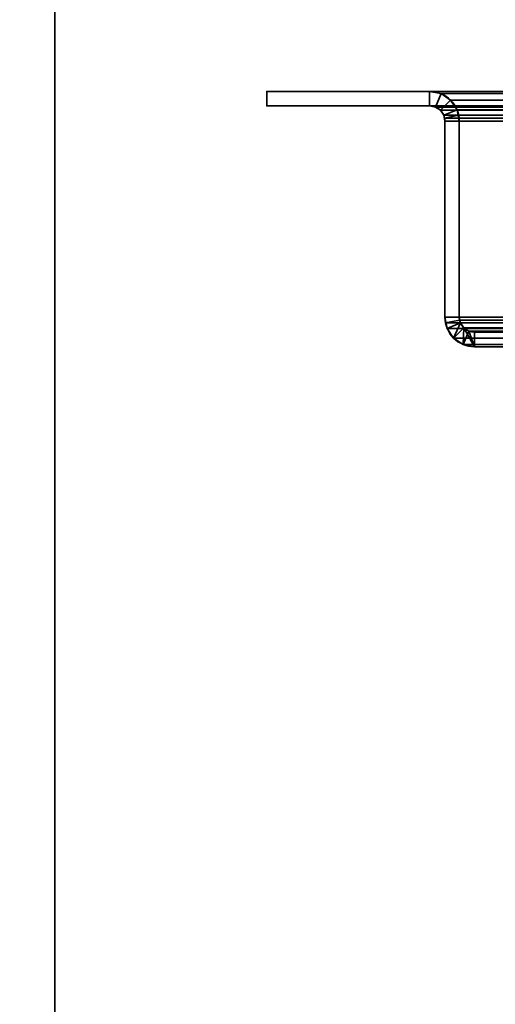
# Model space of a CAD drawing. Header units: millimetres. Extents: x -527 to 5177, y -116 to 161.
# Tile 385 of 656: x 1069 to 1119, y 8 to 110. Entities that reach past the tile are written whole.
import ezdxf

# ---------------------------------------------------------------- set-up
doc = ezdxf.new("R2010")
doc.units = ezdxf.units.MM
doc.layers.add('151', color=7, linetype='Continuous', true_color=0xffffff)

# ---------------------------------------------------------------- blocks, each defined once
blk = doc.blocks.new('UG_SURFACE_117')
at = {"layer": '151', "color": 252, "linetype": 'Continuous', "lineweight": 35}
for points in [[(1111.92, 102.7, 2033.33), (1095, 102.7, 2050.25), (1095, 101.2, 2050.25), (1111.92, 101.2, 2033.33)], [(1111.92, 101.2, -7.75), (1095, 101.2, -7.75), (1095, 102.7, -7.75), (1111.92, 102.7, -7.75)], [(1095, 101.2, 2050.25), (1095, 102.7, 2050.25), (1095, 102.7, -7.75), (1095, 101.2, -7.75)], [(1095, 102.7, 2050.25), (1111.92, 102.7, 2033.33), (1111.92, 102.7, -7.75), (1095, 102.7, -7.75)], [(1111.92, 101.2, 2033.33), (1112.52, 101.08, 2032.73), (1113.1, 102.47, 2032.15), (1111.92, 102.7, 2033.33)], [(1111.92, 102.7, -7.75), (1113.1, 102.47, -7.75), (1112.52, 101.08, -7.75), (1111.92, 101.2, -7.75)], [(1113.1, 102.47, 2032.15), (1113.1, 102.47, -7.75), (1111.92, 102.7, -7.75), (1111.92, 102.7, 2033.33)], [(1112.52, 101.08, 2032.73), (1113.04, 100.74, 2032.21), (1114.1, 101.8, 2031.15), (1113.1, 102.47, 2032.15)], [(1113.04, 100.74, -7.75), (1112.52, 101.08, -7.75), (1113.1, 102.47, -7.75), (1114.1, 101.8, -7.75)], [(1114.1, 101.8, 2031.15), (1114.1, 101.8, -7.75), (1113.1, 102.47, -7.75), (1113.1, 102.47, 2032.15)], [(1095, 101.2, 2050.25), (1095, 101.2, -7.75), (1111.92, 101.2, -7.75), (1111.92, 101.2, 2033.33)], [(1111.92, 101.2, 2033.33), (1111.92, 101.2, -7.75), (1112.52, 101.08, -7.75), (1112.52, 101.08, 2032.73)], [(1114.77, 100.8, 2030.48), (1114.1, 101.8, 2031.15), (1113.04, 100.74, 2032.21), (1113.38, 100.22, 2031.87)], [(1114.1, 101.8, -7.75), (1114.77, 100.8, -7.75), (1113.38, 100.22, -7.75), (1113.04, 100.74, -7.75)], [(1114.77, 100.8, 2030.48), (1114.77, 100.8, -7.75), (1114.1, 101.8, -7.75), (1114.1, 101.8, 2031.15)], [(1112.52, 101.08, 2032.73), (1112.52, 101.08, -7.75), (1113.04, 100.74, -7.75), (1113.04, 100.74, 2032.21)], [(1113.04, 100.74, 2032.21), (1113.04, 100.74, -7.75), (1113.38, 100.22, -7.75), (1113.38, 100.22, 2031.87)], [(1114.94, 100.22, 2030.31), (1114.77, 100.8, 2030.48), (1113.38, 100.22, 2031.87), (1113.47, 99.93, 2031.78)], [(1113.5, 99.62, -7.75), (1113.38, 100.22, -7.75), (1114.77, 100.8, -7.75), (1115, 99.62, -7.75)], [(1113.38, 100.22, -7.75), (1113.5, 99.62, -7.75), (1113.5, 99.62, 2031.75)], [(1113.5, 99.62, 2031.75), (1113.47, 99.93, 2031.78), (1113.38, 100.22, -7.75)], [(1113.47, 99.93, 2031.78), (1113.38, 100.22, 2031.87), (1113.38, 100.22, -7.75)], [(1115, 99.62, 2030.25), (1114.94, 100.22, 2030.31), (1113.47, 99.93, 2031.78), (1113.5, 99.62, 2031.75)], [(1114.77, 100.8, -7.75), (1114.77, 100.8, 2030.48), (1114.94, 100.22, 2030.31)], [(1114.94, 100.22, 2030.31), (1115, 99.62, -7.75), (1114.77, 100.8, -7.75)], [(1114.94, 100.22, 2030.31), (1115, 99.62, 2030.25), (1115, 99.62, -7.75)], [(1113.5, 99.62, 2031.75), (1113.5, 79.28, 2031.75), (1115, 79.28, 2030.25), (1115, 99.62, 2030.25)], [(1113.5, 79.28, -7.75), (1113.5, 99.62, -7.75), (1115, 99.62, -7.75), (1115, 79.28, -7.75)], [(1113.5, 99.62, 2031.75), (1113.5, 99.62, -7.75), (1113.5, 79.28, -7.75), (1113.5, 79.28, 2031.75)], [(1115, 99.62, 2030.25), (1115, 79.28, 2030.25), (1115, 79.28, -7.75), (1115, 99.62, -7.75)], [(1113.5, 79.28, 2031.75), (1113.56, 78.68, 2031.69), (1115.03, 78.97, 2030.22), (1115, 79.28, 2030.25)], [(1115, 79.28, -7.75), (1115.12, 78.68, -7.75), (1113.73, 78.1, -7.75), (1113.5, 79.28, -7.75)], [(1113.5, 79.28, -7.75), (1113.73, 78.1, -7.75), (1113.73, 78.1, 2031.52)], [(1113.73, 78.1, 2031.52), (1113.56, 78.68, 2031.69), (1113.5, 79.28, -7.75)], [(1113.56, 78.68, 2031.69), (1113.5, 79.28, 2031.75), (1113.5, 79.28, -7.75)], [(1113.56, 78.68, 2031.69), (1113.73, 78.1, 2031.52), (1115.12, 78.68, 2030.13), (1115.03, 78.97, 2030.22)], [(1115, 79.28, -7.75), (1115.03, 78.97, 2030.22), (1115.12, 78.68, 2030.13)], [(1115, 79.28, -7.75), (1115, 79.28, 2030.25), (1115.03, 78.97, 2030.22)], [(1115.12, 78.68, 2030.13), (1115.12, 78.68, -7.75), (1115, 79.28, -7.75)], [(1115.12, 78.68, 2030.13), (1113.73, 78.1, 2031.52), (1114.4, 77.1, 2030.85)], [(1114.4, 77.1, -7.75), (1113.73, 78.1, -7.75), (1115.12, 78.68, -7.75), (1115.46, 78.16, -7.75)], [(1113.73, 78.1, 2031.52), (1113.73, 78.1, -7.75), (1114.4, 77.1, -7.75), (1114.4, 77.1, 2030.85)], [(1114.4, 77.1, 2030.85), (1115.4, 76.43, 2029.85), (1115.46, 78.16, 2029.79), (1115.12, 78.68, 2030.13)], [(1115.46, 78.16, -7.75), (1115.98, 77.82, -7.75), (1115.4, 76.43, -7.75), (1114.4, 77.1, -7.75)], [(1115.46, 78.16, 2029.79), (1115.46, 78.16, -7.75), (1115.12, 78.68, -7.75), (1115.12, 78.68, 2030.13)], [(1115.98, 77.82, 2029.27), (1115.46, 78.16, 2029.79), (1115.4, 76.43, 2029.85)], [(1116.58, 77.7, 2028.67), (1115.98, 77.82, 2029.27), (1115.4, 76.43, 2029.85), (1116.58, 76.2, 2028.67)], [(1116.58, 76.2, -7.75), (1115.4, 76.43, -7.75), (1115.98, 77.82, -7.75), (1116.58, 77.7, -7.75)], [(1115.98, 77.82, 2029.27), (1115.98, 77.82, -7.75), (1115.46, 78.16, -7.75), (1115.46, 78.16, 2029.79)], [(1116.58, 77.7, 2028.67), (1116.58, 77.7, -7.75), (1115.98, 77.82, -7.75), (1115.98, 77.82, 2029.27)], [(1121.92, 77.7, 2023.33), (1116.58, 77.7, 2028.67), (1116.58, 76.2, 2028.67), (1121.92, 76.2, 2023.33)], [(1116.58, 77.7, -7.75), (1121.92, 77.7, -7.75), (1121.92, 76.2, -7.75), (1116.58, 76.2, -7.75)], [(1116.58, 77.7, 2028.67), (1121.92, 77.7, 2023.33), (1121.92, 77.7, -7.75), (1116.58, 77.7, -7.75)], [(1114.4, 77.1, 2030.85), (1114.4, 77.1, -7.75), (1115.4, 76.43, -7.75), (1115.4, 76.43, 2029.85)], [(1115.4, 76.43, 2029.85), (1115.4, 76.43, -7.75), (1116.58, 76.2, -7.75), (1116.58, 76.2, 2028.67)], [(1116.58, 76.2, 2028.67), (1116.58, 76.2, -7.75), (1121.92, 76.2, -7.75), (1121.92, 76.2, 2023.33)]]:
    blk.add_3dface(points, dxfattribs=at)
blk = doc.blocks.new('UG_SURFACE_118')
at = {"layer": '151', "color": 252, "linetype": 'Continuous', "lineweight": 35}
for points in [[(1111.92, 102.7, 2033.33), (1095, 102.7, 2050.25), (1095, 101.2, 2050.25), (1111.92, 101.2, 2033.33)], [(1111.92, 101.2, -7.75), (1095, 101.2, -7.75), (1095, 102.7, -7.75), (1111.92, 102.7, -7.75)], [(1095, 101.2, 2050.25), (1095, 102.7, 2050.25), (1095, 102.7, -7.75), (1095, 101.2, -7.75)], [(1095, 102.7, 2050.25), (1111.92, 102.7, 2033.33), (1111.92, 102.7, -7.75), (1095, 102.7, -7.75)], [(1111.92, 101.2, 2033.33), (1112.52, 101.08, 2032.73), (1113.1, 102.47, 2032.15), (1111.92, 102.7, 2033.33)], [(1111.92, 102.7, -7.75), (1113.1, 102.47, -7.75), (1112.52, 101.08, -7.75), (1111.92, 101.2, -7.75)], [(1113.1, 102.47, 2032.15), (1113.1, 102.47, -7.75), (1111.92, 102.7, -7.75), (1111.92, 102.7, 2033.33)], [(1112.52, 101.08, 2032.73), (1113.04, 100.74, 2032.21), (1114.1, 101.8, 2031.15), (1113.1, 102.47, 2032.15)], [(1113.04, 100.74, -7.75), (1112.52, 101.08, -7.75), (1113.1, 102.47, -7.75), (1114.1, 101.8, -7.75)], [(1114.1, 101.8, 2031.15), (1114.1, 101.8, -7.75), (1113.1, 102.47, -7.75), (1113.1, 102.47, 2032.15)], [(1095, 101.2, 2050.25), (1095, 101.2, -7.75), (1111.92, 101.2, -7.75), (1111.92, 101.2, 2033.33)], [(1111.92, 101.2, 2033.33), (1111.92, 101.2, -7.75), (1112.52, 101.08, -7.75), (1112.52, 101.08, 2032.73)], [(1114.77, 100.8, 2030.48), (1114.1, 101.8, 2031.15), (1113.04, 100.74, 2032.21), (1113.38, 100.22, 2031.87)], [(1114.1, 101.8, -7.75), (1114.77, 100.8, -7.75), (1113.38, 100.22, -7.75), (1113.04, 100.74, -7.75)], [(1114.77, 100.8, 2030.48), (1114.77, 100.8, -7.75), (1114.1, 101.8, -7.75), (1114.1, 101.8, 2031.15)], [(1112.52, 101.08, 2032.73), (1112.52, 101.08, -7.75), (1113.04, 100.74, -7.75), (1113.04, 100.74, 2032.21)], [(1113.04, 100.74, 2032.21), (1113.04, 100.74, -7.75), (1113.38, 100.22, -7.75), (1113.38, 100.22, 2031.87)], [(1114.94, 100.22, 2030.31), (1114.77, 100.8, 2030.48), (1113.38, 100.22, 2031.87), (1113.47, 99.93, 2031.78)], [(1113.5, 99.62, -7.75), (1113.38, 100.22, -7.75), (1114.77, 100.8, -7.75), (1115, 99.62, -7.75)], [(1113.38, 100.22, -7.75), (1113.5, 99.62, -7.75), (1113.5, 99.62, 2031.75)], [(1113.5, 99.62, 2031.75), (1113.47, 99.93, 2031.78), (1113.38, 100.22, -7.75)], [(1113.47, 99.93, 2031.78), (1113.38, 100.22, 2031.87), (1113.38, 100.22, -7.75)], [(1115, 99.62, 2030.25), (1114.94, 100.22, 2030.31), (1113.47, 99.93, 2031.78), (1113.5, 99.62, 2031.75)], [(1114.77, 100.8, -7.75), (1114.77, 100.8, 2030.48), (1114.94, 100.22, 2030.31)], [(1114.94, 100.22, 2030.31), (1115, 99.62, -7.75), (1114.77, 100.8, -7.75)], [(1114.94, 100.22, 2030.31), (1115, 99.62, 2030.25), (1115, 99.62, -7.75)], [(1113.5, 99.62, 2031.75), (1113.5, 79.28, 2031.75), (1115, 79.28, 2030.25), (1115, 99.62, 2030.25)], [(1113.5, 79.28, -7.75), (1113.5, 99.62, -7.75), (1115, 99.62, -7.75), (1115, 79.28, -7.75)], [(1113.5, 99.62, 2031.75), (1113.5, 99.62, -7.75), (1113.5, 79.28, -7.75), (1113.5, 79.28, 2031.75)], [(1115, 99.62, 2030.25), (1115, 79.28, 2030.25), (1115, 79.28, -7.75), (1115, 99.62, -7.75)], [(1113.5, 79.28, 2031.75), (1113.56, 78.68, 2031.69), (1115.03, 78.97, 2030.22), (1115, 79.28, 2030.25)], [(1115, 79.28, -7.75), (1115.12, 78.68, -7.75), (1113.73, 78.1, -7.75), (1113.5, 79.28, -7.75)], [(1113.5, 79.28, -7.75), (1113.73, 78.1, -7.75), (1113.73, 78.1, 2031.52)], [(1113.73, 78.1, 2031.52), (1113.56, 78.68, 2031.69), (1113.5, 79.28, -7.75)], [(1113.56, 78.68, 2031.69), (1113.5, 79.28, 2031.75), (1113.5, 79.28, -7.75)], [(1113.56, 78.68, 2031.69), (1113.73, 78.1, 2031.52), (1115.12, 78.68, 2030.13), (1115.03, 78.97, 2030.22)], [(1115, 79.28, -7.75), (1115.03, 78.97, 2030.22), (1115.12, 78.68, 2030.13)], [(1115, 79.28, -7.75), (1115, 79.28, 2030.25), (1115.03, 78.97, 2030.22)], [(1115.12, 78.68, 2030.13), (1115.12, 78.68, -7.75), (1115, 79.28, -7.75)], [(1115.12, 78.68, 2030.13), (1113.73, 78.1, 2031.52), (1114.4, 77.1, 2030.85)], [(1114.4, 77.1, -7.75), (1113.73, 78.1, -7.75), (1115.12, 78.68, -7.75), (1115.46, 78.16, -7.75)], [(1113.73, 78.1, 2031.52), (1113.73, 78.1, -7.75), (1114.4, 77.1, -7.75), (1114.4, 77.1, 2030.85)], [(1114.4, 77.1, 2030.85), (1115.4, 76.43, 2029.85), (1115.46, 78.16, 2029.79), (1115.12, 78.68, 2030.13)], [(1115.46, 78.16, -7.75), (1115.98, 77.82, -7.75), (1115.4, 76.43, -7.75), (1114.4, 77.1, -7.75)], [(1115.46, 78.16, 2029.79), (1115.46, 78.16, -7.75), (1115.12, 78.68, -7.75), (1115.12, 78.68, 2030.13)], [(1115.98, 77.82, 2029.27), (1115.46, 78.16, 2029.79), (1115.4, 76.43, 2029.85)], [(1116.58, 77.7, 2028.67), (1115.98, 77.82, 2029.27), (1115.4, 76.43, 2029.85), (1116.58, 76.2, 2028.67)], [(1116.58, 76.2, -7.75), (1115.4, 76.43, -7.75), (1115.98, 77.82, -7.75), (1116.58, 77.7, -7.75)], [(1115.98, 77.82, 2029.27), (1115.98, 77.82, -7.75), (1115.46, 78.16, -7.75), (1115.46, 78.16, 2029.79)], [(1116.58, 77.7, 2028.67), (1116.58, 77.7, -7.75), (1115.98, 77.82, -7.75), (1115.98, 77.82, 2029.27)], [(1121.92, 77.7, 2023.33), (1116.58, 77.7, 2028.67), (1116.58, 76.2, 2028.67), (1121.92, 76.2, 2023.33)], [(1116.58, 77.7, -7.75), (1121.92, 77.7, -7.75), (1121.92, 76.2, -7.75), (1116.58, 76.2, -7.75)], [(1116.58, 77.7, 2028.67), (1121.92, 77.7, 2023.33), (1121.92, 77.7, -7.75), (1116.58, 77.7, -7.75)], [(1114.4, 77.1, 2030.85), (1114.4, 77.1, -7.75), (1115.4, 76.43, -7.75), (1115.4, 76.43, 2029.85)], [(1115.4, 76.43, 2029.85), (1115.4, 76.43, -7.75), (1116.58, 76.2, -7.75), (1116.58, 76.2, 2028.67)], [(1116.58, 76.2, 2028.67), (1116.58, 76.2, -7.75), (1121.92, 76.2, -7.75), (1121.92, 76.2, 2023.33)]]:
    blk.add_3dface(points, dxfattribs=at)
blk = doc.blocks.new('UG_SURFACE_119')
at = {"layer": '151', "color": 252, "linetype": 'Continuous', "lineweight": 35}
for points in [[(1095, 101.2, 2050.25), (1905, 101.2, 2050.25), (1905, 102.7, 2050.25), (1095, 102.7, 2050.25)], [(1111.92, 102.7, 2033.33), (1095, 102.7, 2050.25), (1905, 102.7, 2050.25), (1888.08, 102.7, 2033.33)], [(1111.92, 101.2, 2033.33), (1095, 101.2, 2050.25), (1095, 102.7, 2050.25), (1111.92, 102.7, 2033.33)], [(1886.9, 102.47, 2032.15), (1113.1, 102.47, 2032.15), (1111.92, 102.7, 2033.33), (1888.08, 102.7, 2033.33)], [(1111.92, 102.7, 2033.33), (1113.1, 102.47, 2032.15), (1112.52, 101.08, 2032.73), (1111.92, 101.2, 2033.33)], [(1113.1, 102.47, 2032.15), (1114.1, 101.8, 2031.15), (1113.04, 100.74, 2032.21), (1112.52, 101.08, 2032.73)], [(1885.9, 101.8, 2031.15), (1114.1, 101.8, 2031.15), (1113.1, 102.47, 2032.15), (1886.9, 102.47, 2032.15)], [(1111.92, 101.2, 2033.33), (1888.08, 101.2, 2033.33), (1905, 101.2, 2050.25), (1095, 101.2, 2050.25)], [(1888.08, 101.2, 2033.33), (1111.92, 101.2, 2033.33), (1112.52, 101.08, 2032.73), (1887.48, 101.08, 2032.73)], [(1113.38, 100.22, 2031.87), (1113.04, 100.74, 2032.21), (1114.1, 101.8, 2031.15), (1114.77, 100.8, 2030.48)], [(1885.23, 100.8, 2030.48), (1114.77, 100.8, 2030.48), (1114.1, 101.8, 2031.15), (1885.9, 101.8, 2031.15)], [(1887.48, 101.08, 2032.73), (1112.52, 101.08, 2032.73), (1113.04, 100.74, 2032.21), (1886.96, 100.74, 2032.21)], [(1886.96, 100.74, 2032.21), (1113.04, 100.74, 2032.21), (1113.38, 100.22, 2031.87), (1886.62, 100.22, 2031.87)], [(1113.47, 99.93, 2031.78), (1113.38, 100.22, 2031.87), (1114.77, 100.8, 2030.48), (1114.94, 100.22, 2030.31)], [(1886.53, 99.93, 2031.78), (1113.38, 100.22, 2031.87), (1113.47, 99.93, 2031.78)], [(1886.53, 99.93, 2031.78), (1886.62, 100.22, 2031.87), (1113.38, 100.22, 2031.87)], [(1113.5, 99.62, 2031.75), (1113.47, 99.93, 2031.78), (1114.94, 100.22, 2030.31), (1115, 99.62, 2030.25)], [(1114.94, 100.22, 2030.31), (1114.77, 100.8, 2030.48), (1885.23, 100.8, 2030.48)], [(1114.94, 100.22, 2030.31), (1885.23, 100.8, 2030.48), (1885.06, 100.22, 2030.31)], [(1885.06, 100.22, 2030.31), (1115, 99.62, 2030.25), (1114.94, 100.22, 2030.31)], [(1885.06, 100.22, 2030.31), (1885, 99.62, 2030.25), (1115, 99.62, 2030.25)], [(1113.47, 99.93, 2031.78), (1886.5, 99.62, 2031.75), (1886.53, 99.93, 2031.78)], [(1113.47, 99.93, 2031.78), (1113.5, 99.62, 2031.75), (1886.5, 99.62, 2031.75)], [(1113.5, 79.28, 2031.75), (1886.5, 79.28, 2031.75), (1886.5, 99.62, 2031.75), (1113.5, 99.62, 2031.75)], [(1113.5, 79.28, 2031.75), (1113.5, 99.62, 2031.75), (1115, 99.62, 2030.25), (1115, 79.28, 2030.25)], [(1115, 79.28, 2030.25), (1115, 99.62, 2030.25), (1885, 99.62, 2030.25), (1885, 79.28, 2030.25)], [(1886.44, 78.68, 2031.69), (1113.5, 79.28, 2031.75), (1113.56, 78.68, 2031.69)], [(1886.44, 78.68, 2031.69), (1886.5, 79.28, 2031.75), (1113.5, 79.28, 2031.75)], [(1115, 79.28, 2030.25), (1115.03, 78.97, 2030.22), (1113.56, 78.68, 2031.69), (1113.5, 79.28, 2031.75)], [(1115.03, 78.97, 2030.22), (1115.12, 78.68, 2030.13), (1113.73, 78.1, 2031.52), (1113.56, 78.68, 2031.69)], [(1115.03, 78.97, 2030.22), (1115, 79.28, 2030.25), (1885, 79.28, 2030.25)], [(1115.03, 78.97, 2030.22), (1885, 79.28, 2030.25), (1884.97, 78.97, 2030.22)], [(1884.97, 78.97, 2030.22), (1884.88, 78.68, 2030.13), (1115.12, 78.68, 2030.13), (1115.03, 78.97, 2030.22)], [(1113.56, 78.68, 2031.69), (1113.73, 78.1, 2031.52), (1886.27, 78.1, 2031.52), (1886.44, 78.68, 2031.69)], [(1114.4, 77.1, 2030.85), (1113.73, 78.1, 2031.52), (1115.12, 78.68, 2030.13), (1115.46, 78.16, 2029.79)], [(1886.27, 78.1, 2031.52), (1113.73, 78.1, 2031.52), (1114.4, 77.1, 2030.85), (1885.6, 77.1, 2030.85)], [(1115.46, 78.16, 2029.79), (1116.58, 76.2, 2028.67), (1115.4, 76.43, 2029.85), (1114.4, 77.1, 2030.85)], [(1884.54, 78.16, 2029.79), (1115.46, 78.16, 2029.79), (1115.12, 78.68, 2030.13), (1884.88, 78.68, 2030.13)], [(1884.02, 77.82, 2029.27), (1115.98, 77.82, 2029.27), (1115.46, 78.16, 2029.79), (1884.54, 78.16, 2029.79)], [(1116.58, 76.2, 2028.67), (1115.46, 78.16, 2029.79), (1115.98, 77.82, 2029.27)], [(1883.42, 77.7, 2028.67), (1116.58, 77.7, 2028.67), (1115.98, 77.82, 2029.27), (1884.02, 77.82, 2029.27)], [(1116.58, 76.2, 2028.67), (1115.98, 77.82, 2029.27), (1116.58, 77.7, 2028.67)], [(1121.92, 77.7, 2023.33), (1116.58, 77.7, 2028.67), (1883.42, 77.7, 2028.67), (1878.08, 77.7, 2023.33)], [(1116.58, 77.7, 2028.67), (1121.92, 77.7, 2023.33), (1121.92, 76.2, 2023.33), (1116.58, 76.2, 2028.67)], [(1885.6, 77.1, 2030.85), (1114.4, 77.1, 2030.85), (1115.4, 76.43, 2029.85), (1884.6, 76.43, 2029.85)], [(1884.6, 76.43, 2029.85), (1115.4, 76.43, 2029.85), (1116.58, 76.2, 2028.67), (1883.42, 76.2, 2028.67)], [(1121.92, 76.2, 2023.33), (1878.08, 76.2, 2023.33), (1883.42, 76.2, 2028.67), (1116.58, 76.2, 2028.67)]]:
    blk.add_3dface(points, dxfattribs=at)
blk = doc.blocks.new('UG_SURFACE_186')
at = {"layer": '151', "color": 252, "linetype": 'Continuous', "lineweight": 35}
for points in [[(923, -9.3, -7.75), (923, 142.4, -7.75), (1073, 142.4, -7.75), (1073, -9.3, -7.75)], [(2077, -9.3, 2212.25), (2077, 142.4, 2212.25), (923, 142.4, 2212.25), (923, -9.3, 2212.25)], [(1073, -9.3, 2062.25), (1073, 142.4, 2062.25), (1927, 142.4, 2062.25), (1927, -9.3, 2062.25)], [(1073, -9.3, -7.75), (1073, 142.4, -7.75), (1073, 142.4, 2062.25), (1073, -9.3, 2062.25)]]:
    blk.add_3dface(points, dxfattribs=at)

msp = doc.modelspace()

# ---------------------------------------------------------------- linework, layer by layer
at = {"layer": '151', "color": 251, "linetype": 'Continuous', "lineweight": -3, "true_color": 0x636466}
for p, q in [((1073, -9.3, 2062.25), (1073, 142.4, 2062.25)), ((1073, 142.4, -7.75), (1073, -9.3, -7.75)), ((1095, 102.7, -7.75), (1111.92, 102.7, -7.75)), ((1111.92, 102.7, 2033.33), (1095, 102.7, 2050.25)), ((1095, 101.2, -7.75), (1095, 102.7, -7.75)), ((1095, 101.2, -7.75), (1095, 102.7, -7.75)), ((1095, 102.7, -7.75), (1095, 102.7, 2050.25)), ((1111.92, 102.7, 2033.33), (1095, 102.7, 2050.25)), ((1095, 101.2, 2050.25), (1095, 102.7, 2050.25)), ((1095, 102.7, -7.75), (1095, 102.7, 2050.25)), ((1095, 101.2, 2050.25), (1095, 102.7, 2050.25)), ((1095, 102.7, -7.75), (1111.92, 102.7, -7.75)), ((1905, 102.7, 2050.25), (1095, 102.7, 2050.25)), ((1095, 101.2, 2050.25), (1095, 102.7, 2050.25)), ((1111.92, 102.7, 2033.33), (1095, 102.7, 2050.25)), ((1888.08, 102.7, 2033.33), (1111.92, 102.7, 2033.33)), ((1111.92, 102.7, 2033.33), (1111.92, 102.7, -7.75)), ((1111.92, 102.7, 2033.33), (1111.92, 102.7, -7.75)), ((1095, 101.2, -7.75), (1095, 101.2, 2050.25)), ((1111.92, 101.2, 2033.33), (1095, 101.2, 2050.25)), ((1111.92, 101.2, 2033.33), (1095, 101.2, 2050.25)), ((1111.92, 101.2, 2033.33), (1095, 101.2, 2050.25)), ((1905, 101.2, 2050.25), (1095, 101.2, 2050.25)), ((1095, 101.2, -7.75), (1111.92, 101.2, -7.75)), ((1095, 101.2, -7.75), (1111.92, 101.2, -7.75)), ((1095, 101.2, -7.75), (1095, 101.2, 2050.25)), ((1888.08, 101.2, 2033.33), (1111.92, 101.2, 2033.33)), ((1111.92, 101.2, 2033.33), (1111.92, 101.2, -7.75)), ((1111.92, 101.2, 2033.33), (1111.92, 101.2, -7.75)), ((1113.5, 79.28, 2031.75), (1113.5, 99.62, 2031.75)), ((1886.5, 99.62, 2031.75), (1113.5, 99.62, 2031.75)), ((1113.5, 99.62, -7.75), (1113.5, 79.28, -7.75)), ((1113.5, 79.28, 2031.75), (1113.5, 99.62, 2031.75)), ((1113.5, 99.62, 2031.75), (1113.5, 99.62, -7.75)), ((1113.5, 79.28, 2031.75), (1113.5, 99.62, 2031.75)), ((1113.5, 99.62, -7.75), (1113.5, 79.28, -7.75)), ((1113.5, 99.62, 2031.75), (1113.5, 99.62, -7.75)), ((1885, 99.62, 2030.25), (1115, 99.62, 2030.25)), ((1115, 99.62, -7.75), (1115, 79.28, -7.75)), ((1115, 79.28, 2030.25), (1115, 99.62, 2030.25)), ((1115, 99.62, 2030.25), (1115, 99.62, -7.75)), ((1115, 99.62, -7.75), (1115, 79.28, -7.75)), ((1115, 79.28, 2030.25), (1115, 99.62, 2030.25)), ((1115, 99.62, 2030.25), (1115, 99.62, -7.75)), ((1115, 79.28, 2030.25), (1115, 99.62, 2030.25)), ((1113.5, 79.28, 2031.75), (1113.5, 79.28, -7.75)), ((1886.5, 79.28, 2031.75), (1113.5, 79.28, 2031.75)), ((1113.5, 79.28, 2031.75), (1113.5, 79.28, -7.75)), ((1115, 79.28, 2030.25), (1115, 79.28, -7.75)), ((1115, 79.28, 2030.25), (1115, 79.28, -7.75)), ((1885, 79.28, 2030.25), (1115, 79.28, 2030.25)), ((1116.58, 77.7, 2028.67), (1116.58, 77.7, -7.75)), ((1121.92, 77.7, 2023.33), (1116.58, 77.7, 2028.67)), ((1121.92, 77.7, 2023.33), (1116.58, 77.7, 2028.67)), ((1116.58, 77.7, -7.75), (1121.92, 77.7, -7.75)), ((1121.92, 77.7, 2023.33), (1116.58, 77.7, 2028.67)), ((1116.58, 77.7, -7.75), (1121.92, 77.7, -7.75)), ((1116.58, 77.7, 2028.67), (1116.58, 77.7, -7.75)), ((1883.42, 77.7, 2028.67), (1116.58, 77.7, 2028.67)), ((1116.58, 76.2, -7.75), (1121.92, 76.2, -7.75)), ((1116.58, 76.2, 2028.67), (1116.58, 76.2, -7.75)), ((1116.58, 76.2, -7.75), (1121.92, 76.2, -7.75)), ((1116.58, 76.2, 2028.67), (1116.58, 76.2, -7.75)), ((1121.92, 76.2, 2023.33), (1116.58, 76.2, 2028.67)), ((1121.92, 76.2, 2023.33), (1116.58, 76.2, 2028.67)), ((1121.92, 76.2, 2023.33), (1116.58, 76.2, 2028.67)), ((1883.42, 76.2, 2028.67), (1116.58, 76.2, 2028.67))]:
    msp.add_line(p, q, dxfattribs=at)
for radius in [3.08, 3.08, 1.58, 1.58]:
    msp.add_arc((1111.92, 99.62, -7.75), radius, 0, 90, dxfattribs=at)
at = {"layer": '151', "color": 251, "linetype": 'Continuous', "lineweight": -3, "true_color": 0x636466, "extrusion": (0, 0, -1)}
for radius in [3.08, 3.08, 1.58, 1.58]:
    msp.add_arc((-1116.58, 79.28, 7.75), radius, 270, 0, dxfattribs=at)
at = {"layer": '151', "color": 251, "linetype": 'Continuous', "lineweight": -3, "true_color": 0x636466, "extrusion": (-0.707107, -6.12323e-17, -0.707107)}
for centre, major_axis, start_param, end_param in [((1111.92, 99.62, 2033.33), (-3.08, 0, 3.08), 1.570796, 3.141593), ((1111.92, 99.62, 2033.33), (-3.08, 0, 3.08), 1.570796, 3.141593), ((1111.92, 99.62, 2033.33), (-1.58, 0, 1.58), 1.570796, 3.141593), ((1111.92, 99.62, 2033.33), (-1.58, 0, 1.58), 1.570796, 3.141593), ((1116.58, 79.28, 2028.67), (-3.08, 0, 3.08), 4.712389, 6.283185), ((1116.58, 79.28, 2028.67), (-1.58, 0, 1.58), 4.712389, 6.283185)]:
    msp.add_ellipse(centre, major_axis=major_axis, ratio=0.707107, start_param=start_param, end_param=end_param, dxfattribs=at)
at = {"layer": '151', "color": 251, "linetype": 'Continuous', "lineweight": -3, "true_color": 0x636466, "extrusion": (0.707107, 6.12323e-17, 0.707107)}
for centre, major_axis, start_param, end_param in [((1111.92, 99.62, 2033.33), (-3.08, 0, 3.08), 3.141593, 4.712389), ((1111.92, 99.62, 2033.33), (-1.58, 0, 1.58), 3.141593, 4.712389), ((1116.58, 79.28, 2028.67), (-3.08, 0, 3.08), 0, 1.570796), ((1116.58, 79.28, 2028.67), (-3.08, 0, 3.08), 0, 1.570796), ((1116.58, 79.28, 2028.67), (-1.58, 0, 1.58), 0, 1.570796), ((1116.58, 79.28, 2028.67), (-1.58, 0, 1.58), 0, 1.570796)]:
    msp.add_ellipse(centre, major_axis=major_axis, ratio=0.707107, start_param=start_param, end_param=end_param, dxfattribs=at)

# ---------------------------------------------------------------- block references
at = {"layer": '151', "color": 251, "linetype": 'Continuous', "lineweight": -3, "true_color": 0x636466}
for name in ['UG_SURFACE_186', 'UG_SURFACE_117', 'UG_SURFACE_118', 'UG_SURFACE_119']:
    msp.add_blockref(name, (0, 0), dxfattribs=at)

doc.saveas('drawing.dxf')
